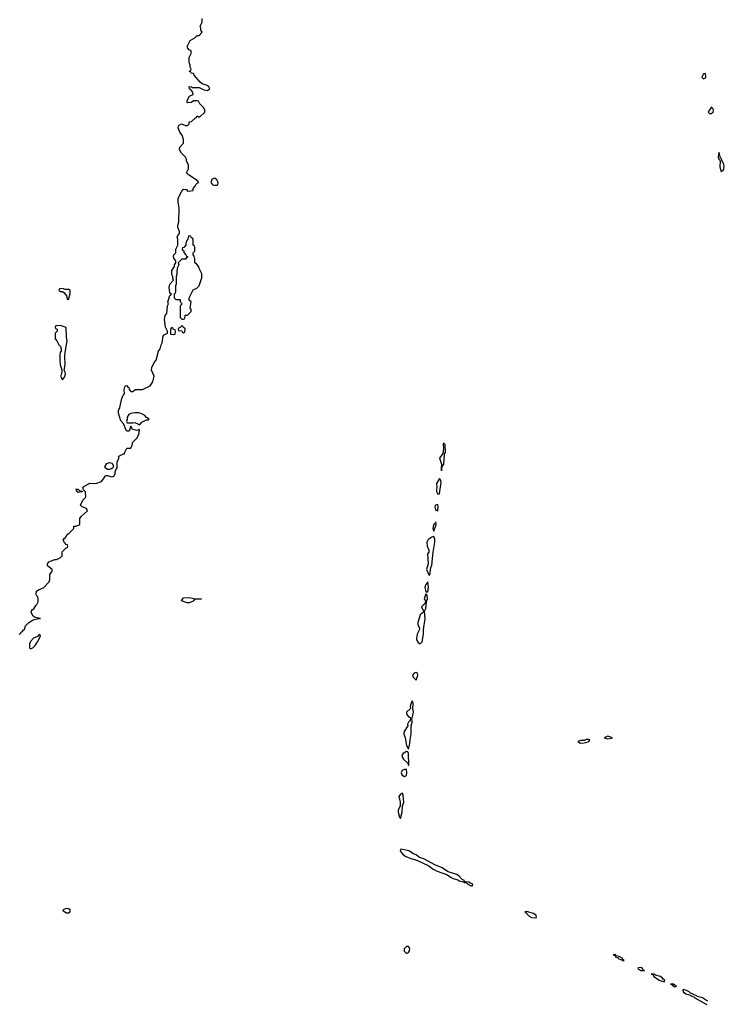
# Model space of a CAD drawing. Header units: inches. Extents: x 2701323 to 2964515, y 494916 to 722124.
# Tile 390 of 656: x 2798012 to 2805223, y 695182 to 705257. Entities that reach past the tile are written whole.
import ezdxf

# ---------------------------------------------------------------- set-up
doc = ezdxf.new("R2010")
doc.units = ezdxf.units.IN
doc.header["$MEASUREMENT"] = 0
for name, color, linetype in [('C7699', 7, 'Continuous'), ('C7790', 7, 'Continuous'), ('C8609', 7, 'Continuous'), ('C8700', 7, 'Continuous')]:
    doc.layers.add(name, color=color, linetype=linetype)

msp = doc.modelspace()

# ---------------------------------------------------------------- linework, layer by layer
at = {"layer": 'C7699', "color": 2, "elevation": 6}
msp.add_lwpolyline([(2798006, 698970), (2798022, 698978), (2798026, 698990), (2798042, 698998), (2798050, 699014), (2798062, 699018), (2798070, 699054), (2798106, 699090), (2798150, 699115), (2798190, 699126), (2798226, 699130), (2798170, 699139), (2798150, 699155), (2798129, 699190), (2798133, 699207), (2798141, 699219), (2798158, 699230), (2798176, 699264), (2798188, 699272), (2798200, 699300), (2798202, 699330), (2798198, 699350), (2798185, 699365), (2798180, 699380), (2798184, 699410), (2798210, 699426), (2798256, 699444), (2798314, 699506), (2798322, 699530), (2798321, 699579), (2798336, 699604), (2798346, 699610), (2798346, 699630), (2798298, 699670), (2798298, 699690), (2798309, 699710), (2798370, 699732), (2798390, 699732), (2798426, 699750), (2798446, 699770), (2798448, 699812), (2798487, 699853), (2798502, 699858), (2798506, 699870), (2798502, 699882), (2798487, 699887), (2798469, 699909), (2798458, 699930), (2798466, 699950), (2798482, 699958), (2798498, 699990), (2798513, 700000)], dxfattribs=at)
at = {"layer": 'C7699', "color": 2}
for points, elevation in [([(2799750, 699289), (2799726, 699290), (2799668, 699312), (2799690, 699342), (2799750, 699345), (2799790, 699334), (2799874, 699330), (2799870, 699326), (2799810, 699326), (2799798, 699322), (2799794, 699310)], 2), ([(2798210, 698966), (2798193, 698947), (2798154, 698930), (2798124, 698896), (2798112, 698870), (2798114, 698830), (2798122, 698822), (2798130, 698822), (2798146, 698830), (2798170, 698854), (2798195, 698890), (2798226, 698950), (2798222, 698962)], 6), ([(2798490, 696162), (2798454, 696150), (2798458, 696138), (2798490, 696118), (2798510, 696118), (2798528, 696130), (2798528, 696150), (2798510, 696159)], 6)]:
    msp.add_lwpolyline(points, close=True, dxfattribs=dict(at, elevation=elevation))
at = {"layer": 'C7790', "color": 2, "elevation": 6}
for points in [[(2798513, 700000), (2798517, 700003), (2798566, 700050), (2798567, 700073), (2798590, 700074), (2798626, 700090), (2798627, 700153), (2798643, 700177), (2798706, 700230), (2798695, 700255), (2798653, 700273), (2798635, 700290), (2798659, 700341), (2798688, 700370), (2798687, 700427), (2798666, 700446), (2798658, 700470), (2798670, 700482), (2798730, 700514), (2798790, 700511), (2798849, 700531), (2798878, 700570), (2798890, 700594), (2798910, 700592), (2798950, 700578), (2798975, 700585), (2798989, 700610), (2798989, 700631), (2798995, 700650), (2799008, 700670), (2799008, 700730), (2799026, 700770), (2799026, 700790), (2799074, 700814), (2799086, 700814), (2799086, 700826), (2799107, 700873), (2799150, 700874), (2799167, 700913), (2799168, 700932), (2799210, 700974), (2799230, 701014), (2799238, 701058), (2799230, 701066), (2799224, 701056), (2799210, 701054), (2799170, 701062), (2799165, 701065), (2799150, 701098), (2799132, 701048), (2799110, 701046), (2799095, 701070), (2799079, 701119), (2799050, 701148), (2799043, 701163), (2799022, 701230), (2799023, 701257), (2799038, 701290), (2799058, 701382), (2799070, 701414), (2799086, 701430), (2799082, 701470), (2799090, 701512), (2799110, 701514), (2799118, 701498), (2799130, 701494), (2799133, 701473), (2799150, 701454), (2799170, 701454), (2799193, 701473), (2799270, 701474), (2799290, 701482), (2799346, 701510), (2799375, 701550), (2799388, 701610), (2799362, 701670), (2799363, 701697), (2799388, 701750), (2799410, 701774), (2799434, 701866), (2799449, 701890), (2799459, 701930), (2799469, 701950), (2799482, 702018), (2799490, 702031), (2799526, 702050), (2799526, 702070), (2799504, 702110), (2799493, 702190), (2799502, 702230), (2799518, 702250), (2799526, 702330), (2799534, 702350), (2799529, 702369), (2799534, 702390), (2799550, 702434), (2799566, 702450), (2799550, 702458), (2799547, 702467), (2799542, 702518), (2799550, 702551), (2799586, 702590), (2799578, 702610), (2799578, 702630), (2799569, 702649), (2799570, 702690), (2799598, 702730), (2799598, 702750), (2799609, 702770), (2799609, 702790), (2799590, 702818), (2799587, 702833), (2799589, 702851), (2799609, 702870), (2799609, 702910), (2799629, 702951), (2799629, 703010), (2799624, 703030), (2799629, 703050), (2799648, 703070), (2799648, 703090), (2799629, 703130), (2799629, 703150), (2799642, 703190), (2799641, 703250), (2799645, 703270), (2799645, 703330), (2799634, 703390), (2799635, 703430), (2799670, 703502), (2799690, 703522), (2799718, 703518), (2799730, 703502), (2799764, 703504), (2799786, 703510), (2799786, 703530), (2799808, 703552), (2799815, 703570), (2799830, 703585), (2799846, 703590), (2799828, 703610), (2799738, 703670), (2799718, 703690), (2799738, 703730), (2799738, 703770), (2799718, 703810), (2799718, 703830), (2799708, 703850), (2799668, 703890), (2799648, 703930), (2799650, 703954), (2799687, 703993), (2799688, 704030), (2799676, 704076), (2799650, 704106), (2799635, 704150), (2799638, 704170), (2799643, 704177), (2799668, 704192), (2799710, 704174), (2799730, 704174), (2799746, 704190), (2799747, 704213), (2799770, 704214), (2799810, 704254), (2799822, 704258), (2799828, 704272), (2799842, 704262), (2799856, 704264), (2799906, 704310), (2799906, 704330), (2799896, 704356), (2799856, 704396), (2799842, 704422), (2799830, 704426), (2799790, 704426), (2799770, 704408), (2799730, 704406), (2799726, 704410), (2799726, 704430), (2799750, 704474), (2799786, 704490), (2799782, 704522), (2799770, 704526), (2799762, 704542), (2799750, 704546), (2799748, 704572), (2799771, 704571), (2799782, 704562), (2799850, 704562), (2799890, 704542), (2799930, 704532), (2799958, 704550), (2799948, 704570), (2799930, 704582), (2799879, 704599), (2799858, 704618), (2799798, 704690), (2799790, 704706), (2799766, 704710), (2799762, 704722), (2799750, 704726), (2799748, 704730), (2799762, 704738), (2799766, 704750), (2799758, 704770), (2799758, 704790), (2799749, 704809), (2799748, 704830), (2799748, 704870), (2799766, 704910), (2799766, 704930), (2799762, 704942), (2799750, 704946), (2799728, 704968), (2799728, 704990), (2799756, 705044), (2799806, 705070), (2799830, 705094), (2799850, 705094), (2799876, 705124), (2799878, 705130), (2799866, 705150), (2799866, 705170), (2799858, 705190), (2799878, 705230), (2799878, 705270)], [(2800000, 703631), (2799977, 703623), (2799967, 703590), (2799977, 703577), (2799990, 703566), (2800000, 703564)]]:
    msp.add_lwpolyline(points, dxfattribs=at)
at = {"layer": 'C7790', "color": 2}
for points, elevation in [([(2799750, 703046), (2799738, 703042), (2799734, 703010), (2799724, 702996), (2799714, 702970), (2799714, 702950), (2799693, 702927), (2799678, 702922), (2799674, 702910), (2799678, 702898), (2799692, 702892), (2799693, 702873), (2799714, 702850), (2799718, 702838), (2799734, 702830), (2799718, 702822), (2799710, 702806), (2799670, 702806), (2799634, 702770), (2799642, 702750), (2799625, 702715), (2799619, 702670), (2799621, 702650), (2799612, 702630), (2799614, 702550), (2799606, 702534), (2799605, 702475), (2799602, 702458), (2799594, 702450), (2799594, 702410), (2799610, 702394), (2799653, 702393), (2799654, 702370), (2799674, 702350), (2799654, 702330), (2799654, 702210), (2799670, 702194), (2799690, 702194), (2799702, 702198), (2799707, 702233), (2799730, 702234), (2799766, 702270), (2799766, 702290), (2799758, 702310), (2799766, 702370), (2799748, 702388), (2799748, 702412), (2799789, 702491), (2799826, 702510), (2799850, 702534), (2799875, 702615), (2799875, 702655), (2799848, 702710), (2799847, 702727), (2799820, 702760), (2799806, 702770), (2799806, 702810), (2799796, 702836), (2799786, 702850), (2799788, 702872), (2799806, 702890), (2799806, 702930), (2799802, 702942), (2799786, 702950), (2799786, 703010), (2799782, 703022), (2799767, 703027), (2799762, 703042)], 6), ([(2798450, 702506), (2798418, 702502), (2798414, 702490), (2798430, 702474), (2798450, 702474), (2798464, 702464), (2798492, 702432), (2798498, 702398), (2798510, 702394), (2798530, 702454), (2798530, 702486), (2798515, 702495), (2798476, 702496)], 10), ([(2798430, 702128), (2798390, 702126), (2798378, 702122), (2798374, 702110), (2798378, 702098), (2798394, 702090), (2798394, 702070), (2798374, 702050), (2798374, 701990), (2798392, 701972), (2798411, 701931), (2798430, 701912), (2798436, 701890), (2798436, 701870), (2798425, 701850), (2798422, 701830), (2798422, 701770), (2798425, 701730), (2798443, 701670), (2798439, 701630), (2798431, 701610), (2798450, 701572), (2798470, 701598), (2798481, 701630), (2798478, 701650), (2798468, 701670), (2798478, 701730), (2798475, 701810), (2798478, 701850), (2798497, 701970), (2798491, 702010), (2798488, 702108)], 10), ([(2799570, 702106), (2799554, 702090), (2799554, 702050), (2799558, 702038), (2799590, 702034), (2799602, 702038), (2799606, 702070), (2799602, 702082), (2799587, 702087), (2799582, 702102)], 6), ([(2799670, 702126), (2799653, 702107), (2799638, 702102), (2799634, 702090), (2799638, 702078), (2799670, 702074), (2799678, 702058), (2799690, 702054), (2799702, 702058), (2799706, 702090), (2799702, 702102), (2799687, 702107), (2799682, 702122)], 6), ([(2799230, 701235), (2799190, 701235), (2799150, 701228), (2799130, 701218), (2799112, 701190), (2799112, 701170), (2799105, 701145), (2799113, 701133), (2799170, 701131), (2799190, 701136), (2799221, 701121), (2799230, 701112), (2799250, 701122), (2799263, 701137), (2799310, 701162), (2799330, 701162), (2799338, 701170), (2799310, 701186), (2799288, 701210), (2799270, 701222)], 6), ([(2798930, 700653), (2798910, 700654), (2798886, 700670), (2798888, 700690), (2798904, 700716), (2798930, 700726), (2798958, 700718), (2798972, 700690), (2798965, 700670), (2798950, 700661)], 6), ([(2798630, 700434), (2798654, 700434), (2798650, 700426), (2798630, 700426), (2798610, 700418), (2798598, 700430), (2798598, 700438), (2798586, 700454), (2798612, 700452)], 6)]:
    msp.add_lwpolyline(points, close=True, dxfattribs=dict(at, elevation=elevation))
at = {"layer": 'C8609', "color": 2, "elevation": 6}
for points in [[(2802250, 699969), (2802230, 699962), (2802199, 699941), (2802189, 699930), (2802180, 699910), (2802181, 699870), (2802200, 699830), (2802199, 699810), (2802186, 699790), (2802191, 699690), (2802177, 699630), (2802198, 699578), (2802210, 699574), (2802220, 699650), (2802230, 699674), (2802242, 699810), (2802260, 699910), (2802260, 699940)], [(2802190, 699506), (2802170, 699478), (2802159, 699450), (2802170, 699402), (2802190, 699402), (2802197, 699450)], [(2802170, 699382), (2802151, 699330), (2802165, 699310), (2802163, 699290), (2802159, 699281), (2802150, 699277), (2802124, 699250), (2802130, 699231), (2802146, 699210), (2802145, 699195), (2802110, 699169), (2802088, 699090), (2802088, 699068), (2802102, 699030), (2802099, 699010), (2802080, 698970), (2802072, 698930), (2802073, 698913), (2802090, 698884), (2802110, 698871), (2802130, 698891), (2802144, 698970), (2802145, 699015), (2802160, 699130), (2802154, 699206), (2802169, 699231), (2802175, 699305), (2802184, 699330), (2802182, 699370)], [(2802070, 698579), (2802049, 698571), (2802033, 698550), (2802039, 698530), (2802070, 698498), (2802087, 698550), (2802084, 698570)], [(2802030, 698288), (2802010, 698246), (2802007, 698230), (2802012, 698210), (2801970, 698170), (2801972, 698150), (2801988, 698130), (2802010, 698113), (2802030, 698111), (2802042, 698170), (2802035, 698210), (2802040, 698260), (2802037, 698277)], [(2802018, 698098), (2802010, 698098), (2802001, 698079), (2801990, 698069), (2801981, 698050), (2801983, 698030), (2801946, 697974), (2801942, 697950), (2801958, 697910), (2801970, 697832), (2801990, 697792), (2802005, 697850), (2802007, 697890), (2802018, 697950), (2802020, 698030), (2802029, 698070), (2802028, 698088)], [(2803830, 697893), (2803809, 697891), (2803790, 697883), (2803750, 697883), (2803725, 697870), (2803750, 697855), (2803790, 697857), (2803830, 697868), (2803838, 697870), (2803848, 697890)], [(2804030, 697925), (2803992, 697910), (2804030, 697899), (2804070, 697907), (2804078, 697910)], [(2801970, 697769), (2801937, 697750), (2801923, 697730), (2801929, 697709), (2801940, 697690), (2801985, 697650), (2801990, 697627), (2801994, 697630), (2801990, 697748), (2801985, 697765)], [(2801970, 697584), (2801950, 697584), (2801926, 697574), (2801916, 697550), (2801922, 697530), (2801950, 697513), (2801970, 697524), (2801974, 697550)], [(2801930, 697342), (2801910, 697333), (2801893, 697310), (2801907, 697250), (2801906, 697214), (2801886, 697170), (2801886, 697150), (2801898, 697098), (2801910, 697082), (2801927, 697150), (2801931, 697210), (2801943, 697250), (2801938, 697318)], [(2801911, 696769), (2801907, 696750), (2801930, 696721), (2801958, 696698), (2802015, 696675), (2802078, 696658), (2802198, 696598), (2802244, 696564), (2802285, 696545), (2802390, 696508), (2802422, 696482), (2802449, 696469), (2802495, 696455), (2802510, 696446), (2802550, 696436), (2802558, 696438), (2802562, 696430), (2802584, 696424), (2802598, 696410), (2802630, 696396), (2802646, 696394), (2802649, 696410), (2802621, 696421), (2802610, 696431), (2802574, 696434), (2802562, 696442), (2802564, 696450), (2802541, 696461), (2802510, 696493), (2802486, 696510), (2802398, 696538), (2802330, 696583), (2802266, 696606), (2802149, 696670), (2802105, 696685), (2802071, 696711), (2802041, 696721), (2801993, 696753)], [(2803210, 696133), (2803182, 696130), (2803199, 696119), (2803200, 696110), (2803225, 696085), (2803249, 696069), (2803290, 696066), (2803302, 696070), (2803297, 696090), (2803271, 696111), (2803224, 696124)], [(2801990, 695774), (2801970, 695773), (2801946, 695750), (2801946, 695726), (2801970, 695702), (2801990, 695712), (2802002, 695730), (2802004, 695750)], [(2804110, 695692), (2804085, 695690), (2804102, 695682), (2804110, 695667), (2804137, 695657), (2804138, 695650), (2804170, 695636), (2804178, 695638), (2804182, 695630), (2804190, 695627), (2804198, 695630), (2804182, 695642), (2804184, 695650), (2804148, 695670), (2804118, 695678)], [(2804370, 695558), (2804343, 695557), (2804338, 695550), (2804369, 695529), (2804390, 695527), (2804406, 695530), (2804393, 695533), (2804385, 695550)], [(2804506, 695490), (2804474, 695490), (2804487, 695487), (2804498, 695478), (2804498, 695470), (2804556, 695430), (2804610, 695414), (2804614, 695430), (2804598, 695438), (2804592, 695450), (2804570, 695467), (2804520, 695480), (2804510, 695488), (2804506, 695486)], [(2804706, 695390), (2804674, 695390), (2804686, 695386), (2804698, 695378), (2804698, 695370), (2804710, 695364), (2804730, 695365), (2804735, 695370), (2804718, 695378), (2804710, 695388), (2804706, 695386)]]:
    msp.add_lwpolyline(points, close=True, dxfattribs=at)
for points in [[(2804807, 695333), (2804794, 695330), (2804802, 695322), (2804803, 695310), (2804831, 695290), (2804877, 695277), (2804881, 695270), (2804917, 695257), (2804923, 695250), (2805029, 695189), (2805045, 695182)], [(2805053, 695216), (2805041, 695221), (2804999, 695250), (2804945, 695264), (2804941, 695270), (2804904, 695284), (2804899, 695290), (2804877, 695297), (2804865, 695310), (2804830, 695326), (2804807, 695333)]]:
    msp.add_lwpolyline(points, dxfattribs=at)
at = {"layer": 'C8700', "color": 2, "elevation": 6}
for points in [[(2805030, 704706), (2805010, 704702), (2804992, 704670), (2805010, 704652), (2805030, 704662), (2805033, 704670)], [(2805090, 704366), (2805085, 704350), (2805070, 704335), (2805058, 704310), (2805070, 704298), (2805090, 704298), (2805108, 704310), (2805113, 704330), (2805110, 704346)], [(2805170, 703898), (2805162, 703878), (2805161, 703850), (2805167, 703830), (2805179, 703819), (2805181, 703810), (2805176, 703750), (2805190, 703702), (2805210, 703712), (2805219, 703730), (2805223, 703763), (2805214, 703790), (2805203, 703803), (2805190, 703838), (2805183, 703843)], [(2802350, 700928), (2802345, 700910), (2802348, 700870), (2802341, 700819), (2802308, 700770), (2802329, 700710), (2802324, 700664), (2802330, 700642), (2802335, 700685), (2802352, 700710), (2802361, 700810), (2802369, 700830), (2802368, 700910)], [(2802310, 700562), (2802279, 700510), (2802282, 700470), (2802277, 700450), (2802277, 700430), (2802290, 700401), (2802310, 700405), (2802324, 700524), (2802322, 700542)], [(2802290, 700297), (2802267, 700290), (2802259, 700270), (2802270, 700238), (2802290, 700232), (2802295, 700275)], [(2802270, 700118), (2802262, 700098), (2802247, 700087), (2802241, 700050), (2802250, 700022), (2802274, 700090)]]:
    msp.add_lwpolyline(points, close=True, dxfattribs=at)
msp.add_lwpolyline([(2800000, 703564), (2800010, 703562), (2800030, 703564), (2800039, 703570), (2800044, 703590), (2800030, 703617), (2800010, 703634), (2800000, 703631)], dxfattribs=at)

doc.saveas('drawing.dxf')
